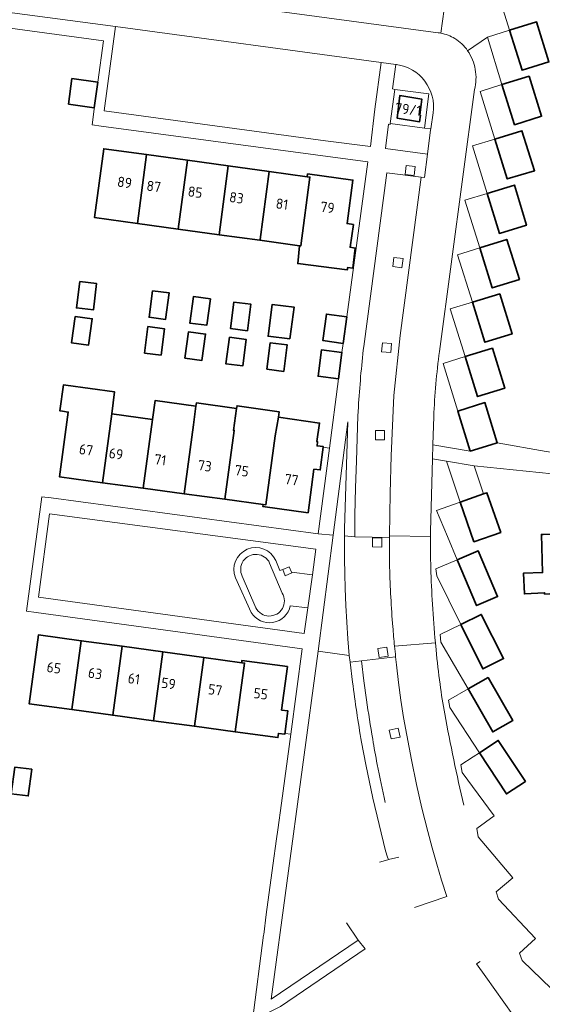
# Model space of a CAD drawing. Extents: x 150256 to 156914, y 461459 to 469481.
# Tile 578 of 656: x 154707 to 154775, y 467643 to 467772. Entities that reach past the tile are written whole.
import ezdxf
from ezdxf.enums import TextEntityAlignment as Align

# ---------------------------------------------------------------- set-up
doc = ezdxf.new("R2010")
doc.units = 0
doc.header["$LTSCALE"] = 0.75
for name, color, linetype, lineweight in [('B-RO-GR-BEPLANTING_CULTUUR_HEESTERS-GV', 251, 'CONTINUOUS', 18), ('B-RO-GR-GROENVOORZIENING-GV', 251, 'CONTINUOUS', 18), ('B-RO-IE-TERREINAFSCHEIDING_KUNSTMATIG_MUUR-G', 251, 'IE-TERREINAFSCHEIDING-KUNSTMATIG-DICHT', 18), ('B-RO-OG-BEBOUWING-GV', 6, 'CONTINUOUS', 35), ('B-RO-OG-BEBOUWING-T18', 1, 'CONTINUOUS', 18), ('B-RO-OG-TERREIN_CULTUURSCHEIDING-GV', 251, 'CONTINUOUS', 18), ('B-RO-OG-TERREIN_ONBEGROEID-GV', 251, 'CONTINUOUS', 18), ('B-RO-VH-VERHARDING_BETONSTRAATSTEEN-GV', 251, 'CONTINUOUS', 18), ('B-RO-VH-VERHARDING_TEGEL-GV', 251, 'CONTINUOUS', 18)]:
    doc.layers.add(name, color=color, linetype=linetype, lineweight=lineweight)
doc.styles.add('NLCS-ISO-M200-T18', font='NLCS-ISO.ttf', dxfattribs={"height": 360})
doc.linetypes.add('IE-TERREINAFSCHEIDING-KUNSTMATIG-DICHT', pattern='A,8,-1,[82,NLCS.SHX,S=0.75,R=90,X=0,Y=0],-1', length=10)

msp = doc.modelspace()

# ---------------------------------------------------------------- linework, layer by layer
at = {"layer": 'B-RO-GR-BEPLANTING_CULTUUR_HEESTERS-GV'}
msp.add_lwpolyline([(154755.09, 467758.903), (154755.073, 467758.778), (154754.873, 467758.813), (154754.455, 467755.614), (154759.97, 467754.86), (154760.382, 467758.049), (154760.401, 467758.175), (154759.59, 467758.286)], close=True, dxfattribs=at)
msp.add_lwpolyline([(154755.09, 467758.903), (154755.073, 467758.778), (154754.873, 467758.813), (154754.455, 467755.614), (154759.97, 467754.86), (154760.382, 467758.049), (154760.401, 467758.175), (154759.59, 467758.286)], close=True, dxfattribs=at)
at = {"layer": 'B-RO-GR-GROENVOORZIENING-GV'}
for points in [[(154757.033, 467752.212), (154758.224, 467752.06), (154758.374, 467753.252), (154757.184, 467753.401)], [(154757.033, 467752.212), (154758.224, 467752.06), (154758.374, 467753.252), (154757.184, 467753.401)], [(154755.429, 467740.146), (154756.62, 467739.995), (154756.77, 467741.187), (154755.58, 467741.335)], [(154755.429, 467740.146), (154756.62, 467739.995), (154756.77, 467741.187), (154755.58, 467741.335)], [(154753.971, 467728.969), (154755.167, 467728.87), (154755.264, 467730.068), (154754.069, 467730.164)], [(154753.971, 467728.969), (154755.167, 467728.87), (154755.264, 467730.068), (154754.069, 467730.164)], [(154753.144, 467717.442), (154754.344, 467717.432), (154754.352, 467718.633), (154753.153, 467718.64)], [(154753.144, 467717.442), (154754.344, 467717.432), (154754.352, 467718.633), (154753.153, 467718.64)], [(154752.78, 467703.389), (154753.98, 467703.379), (154753.989, 467704.58), (154752.79, 467704.588)], [(154752.78, 467703.389), (154753.98, 467703.379), (154753.989, 467704.58), (154752.79, 467704.588)], [(154741.01, 467700.42), (154741.34, 467699.62), (154742.2, 467699.98), (154742.158, 467700.079), (154741.86, 467700.78)], [(154741.01, 467700.42), (154741.34, 467699.62), (154742.2, 467699.98), (154742.158, 467700.079), (154741.86, 467700.78)], [(154753.65, 467688.906), (154754.839, 467689.071), (154754.672, 467690.26), (154753.485, 467690.093)], [(154753.65, 467688.906), (154754.839, 467689.071), (154754.672, 467690.26), (154753.485, 467690.093)], [(154755.214, 467678.218), (154756.391, 467678.457), (154756.149, 467679.633), (154754.975, 467679.392)], [(154755.214, 467678.218), (154756.391, 467678.457), (154756.149, 467679.633), (154754.975, 467679.392)]]:
    msp.add_lwpolyline(points, close=True, dxfattribs=at)
at = {"layer": 'B-RO-IE-TERREINAFSCHEIDING_KUNSTMATIG_MUUR-G'}
for points in [[(154747.084, 467716.346), (154746.341, 467716.452)], [(154747.084, 467716.346), (154746.341, 467716.452)], [(154775.529, 467715.904), (154769.124, 467717.043)], [(154775.529, 467715.904), (154769.124, 467717.043)], [(154766.12, 467714.009), (154767.333, 467710.337)], [(154766.12, 467714.009), (154767.333, 467710.337)], [(154742.067, 467678.836), (154741.302, 467678.948)], [(154742.067, 467678.836), (154741.302, 467678.948)]]:
    msp.add_lwpolyline(points, dxfattribs=at)
at = {"layer": 'B-RO-OG-BEBOUWING-GV'}
for points in [[(154770.73, 467771.109), (154772.382, 467765.862), (154775.895, 467766.974), (154774.28, 467772.214)], [(154770.73, 467771.109), (154772.382, 467765.862), (154775.895, 467766.974), (154774.28, 467772.214)], [(154769.746, 467763.988), (154771.4, 467758.733), (154774.941, 467759.853), (154773.304, 467765.084)], [(154769.746, 467763.988), (154771.4, 467758.733), (154774.941, 467759.853), (154773.304, 467765.084)], [(154716.759, 467764.304), (154713.376, 467764.776), (154712.939, 467761.437), (154716.307, 467760.939)], [(154716.759, 467764.304), (154713.376, 467764.776), (154712.939, 467761.437), (154716.307, 467760.939)], [(154758.97, 467759.985), (154759.24, 467762.08), (154756.345, 467762.546), (154755.994, 467759.606), (154758.94, 467759.132), (154759.049, 467759.975)], [(154758.97, 467759.985), (154759.24, 467762.08), (154756.345, 467762.546), (154755.994, 467759.606), (154758.94, 467759.132), (154759.049, 467759.975)], [(154768.807, 467756.856), (154770.429, 467751.626), (154774.008, 467752.709), (154772.349, 467757.934)], [(154768.807, 467756.856), (154770.429, 467751.626), (154774.008, 467752.709), (154772.349, 467757.934)], [(154721.966, 467745.797), (154723.166, 467754.811), (154717.55, 467755.583), (154716.348, 467746.563)], [(154721.966, 467745.797), (154723.166, 467754.811), (154717.55, 467755.583), (154716.348, 467746.563)], [(154723.166, 467754.811), (154721.966, 467745.797), (154727.315, 467745.056), (154728.542, 467754.073)], [(154723.166, 467754.811), (154721.966, 467745.797), (154727.315, 467745.056), (154728.542, 467754.073)], [(154727.315, 467745.056), (154732.664, 467744.321), (154733.865, 467753.342), (154728.542, 467754.073)], [(154727.315, 467745.056), (154732.664, 467744.321), (154733.865, 467753.342), (154728.542, 467754.073)], [(154733.865, 467753.342), (154732.664, 467744.321), (154738.015, 467743.586), (154738.027, 467743.677), (154739.216, 467752.606)], [(154733.865, 467753.342), (154732.664, 467744.321), (154738.015, 467743.586), (154738.027, 467743.677), (154739.216, 467752.606)], [(154738.015, 467743.586), (154743.186, 467742.876), (154743.364, 467742.851), (154744.566, 467751.871), (154744.212, 467751.92), (154739.216, 467752.606), (154738.027, 467743.677)], [(154738.015, 467743.586), (154743.186, 467742.876), (154743.364, 467742.851), (154744.566, 467751.871), (154744.212, 467751.92), (154739.216, 467752.606), (154738.027, 467743.677)], [(154744.212, 467751.92), (154744.566, 467751.871), (154743.364, 467742.851), (154743.186, 467742.876), (154742.98, 467740.528), (154749.466, 467739.716), (154749.52, 467740.014), (154750.196, 467739.933), (154750.521, 467742.554), (154749.839, 467742.668), (154750.266, 467745.64), (154749.436, 467745.782), (154750.205, 467751.471), (154744.263, 467752.288)], [(154744.212, 467751.92), (154744.566, 467751.871), (154743.364, 467742.851), (154743.186, 467742.876), (154742.98, 467740.528), (154749.466, 467739.716), (154749.52, 467740.014), (154750.196, 467739.933), (154750.521, 467742.554), (154749.839, 467742.668), (154750.266, 467745.64), (154749.436, 467745.782), (154750.205, 467751.471), (154744.263, 467752.288)], [(154767.813, 467749.737), (154769.408, 467744.489), (154772.952, 467745.547), (154771.389, 467750.814)], [(154767.813, 467749.737), (154769.408, 467744.489), (154772.952, 467745.547), (154771.389, 467750.814)], [(154766.826, 467742.577), (154768.476, 467737.338), (154772.024, 467738.459), (154770.37, 467743.693)], [(154766.826, 467742.577), (154768.476, 467737.338), (154772.024, 467738.459), (154770.37, 467743.693)], [(154714.409, 467738.203), (154713.956, 467734.715), (154716.186, 467734.45), (154716.598, 467737.919)], [(154714.409, 467738.203), (154713.956, 467734.715), (154716.186, 467734.45), (154716.598, 467737.919)], [(154723.95, 467736.972), (154723.485, 467733.503), (154725.658, 467733.212), (154726.122, 467736.681)], [(154723.95, 467736.972), (154723.485, 467733.503), (154725.658, 467733.212), (154726.122, 467736.681)], [(154731.515, 467735.907), (154729.289, 467736.208), (154728.819, 467732.74), (154731.045, 467732.439)], [(154731.515, 467735.907), (154729.289, 467736.208), (154728.819, 467732.74), (154731.045, 467732.439)], [(154736.393, 467731.723), (154736.844, 467735.194), (154734.614, 467735.484), (154734.163, 467732.013)], [(154736.393, 467731.723), (154736.844, 467735.194), (154734.614, 467735.484), (154734.163, 467732.013)], [(154765.888, 467735.475), (154767.497, 467730.227), (154771.058, 467731.319), (154769.449, 467736.567)], [(154765.888, 467735.475), (154767.497, 467730.227), (154771.058, 467731.319), (154769.449, 467736.567)], [(154741.944, 467730.651), (154741.987, 467730.995), (154742.485, 467734.827), (154739.62, 467735.179), (154739.124, 467731.368), (154739.079, 467731.017)], [(154741.944, 467730.651), (154741.987, 467730.995), (154742.485, 467734.827), (154739.62, 467735.179), (154739.124, 467731.368), (154739.079, 467731.017)], [(154713.799, 467733.613), (154713.329, 467730.127), (154715.531, 467729.835), (154716.026, 467733.294)], [(154713.799, 467733.613), (154713.329, 467730.127), (154715.531, 467729.835), (154716.026, 467733.294)], [(154748.926, 467730.072), (154749.414, 467733.538), (154746.739, 467733.906), (154746.261, 467730.439)], [(154748.926, 467730.072), (154749.414, 467733.538), (154746.739, 467733.906), (154746.261, 467730.439)], [(154725.053, 467728.518), (154725.499, 467731.989), (154723.34, 467732.265), (154722.894, 467728.795)], [(154725.053, 467728.518), (154725.499, 467731.989), (154723.34, 467732.265), (154722.894, 467728.795)], [(154728.174, 467728.138), (154730.398, 467727.827), (154730.884, 467731.293), (154728.66, 467731.604)], [(154728.174, 467728.138), (154730.398, 467727.827), (154730.884, 467731.293), (154728.66, 467731.604)], [(154734.007, 467730.881), (154733.535, 467727.412), (154735.757, 467727.111), (154736.229, 467730.579)], [(154734.007, 467730.881), (154733.535, 467727.412), (154735.757, 467727.111), (154736.229, 467730.579)], [(154738.906, 467726.695), (154741.131, 467726.399), (154741.593, 467729.868), (154739.368, 467730.164)], [(154738.906, 467726.695), (154741.131, 467726.399), (154741.593, 467729.868), (154739.368, 467730.164)], [(154748.325, 467725.407), (154748.771, 467728.88), (154746.098, 467729.239), (154745.63, 467725.77)], [(154748.325, 467725.407), (154748.771, 467728.88), (154746.098, 467729.239), (154745.63, 467725.77)], [(154764.926, 467728.344), (154766.547, 467723.102), (154770.101, 467724.199), (154768.482, 467729.443)], [(154764.926, 467728.344), (154766.547, 467723.102), (154770.101, 467724.199), (154768.482, 467729.443)], [(154712.592, 467724.579), (154712.25, 467724.626), (154711.79, 467721.221), (154712.139, 467721.171), (154712.897, 467721.063), (154711.752, 467712.56), (154717.371, 467711.801), (154718.6, 467720.822), (154718.953, 467723.706)], [(154712.592, 467724.579), (154712.25, 467724.626), (154711.79, 467721.221), (154712.139, 467721.171), (154712.897, 467721.063), (154711.752, 467712.56), (154717.371, 467711.801), (154718.6, 467720.822), (154718.953, 467723.706)], [(154723.937, 467720.101), (154722.723, 467711.078), (154728.074, 467710.355), (154729.292, 467719.378), (154729.625, 467721.848), (154724.269, 467722.572)], [(154723.937, 467720.101), (154722.723, 467711.078), (154728.074, 467710.355), (154729.292, 467719.378), (154729.625, 467721.848), (154724.269, 467722.572)], [(154728.074, 467710.355), (154733.426, 467709.633), (154734.642, 467718.655), (154734.547, 467718.668), (154734.963, 467721.552), (154729.681, 467722.266), (154729.625, 467721.848), (154729.292, 467719.378)], [(154728.074, 467710.355), (154733.426, 467709.633), (154734.642, 467718.655), (154734.547, 467718.668), (154734.963, 467721.552), (154729.681, 467722.266), (154729.625, 467721.848), (154729.292, 467719.378)], [(154734.547, 467718.668), (154734.642, 467718.655), (154733.426, 467709.633), (154738.435, 467708.956), (154738.776, 467708.91), (154739.991, 467717.933), (154740.446, 467720.39), (154740.527, 467721.119), (154735.014, 467721.904), (154734.963, 467721.552)], [(154734.547, 467718.668), (154734.642, 467718.655), (154733.426, 467709.633), (154738.435, 467708.956), (154738.776, 467708.91), (154739.991, 467717.933), (154740.446, 467720.39), (154740.527, 467721.119), (154735.014, 467721.904), (154734.963, 467721.552)], [(154763.958, 467721.184), (154765.588, 467715.958), (154768.27, 467716.781), (154769.124, 467717.043), (154767.498, 467722.321)], [(154763.958, 467721.184), (154765.588, 467715.958), (154768.27, 467716.781), (154769.124, 467717.043), (154767.498, 467722.321)], [(154718.6, 467720.822), (154717.371, 467711.801), (154722.723, 467711.078), (154723.937, 467720.101)], [(154718.6, 467720.822), (154717.371, 467711.801), (154722.723, 467711.078), (154723.937, 467720.101)], [(154738.435, 467708.956), (154738.397, 467708.678), (154744.336, 467707.875), (154745.101, 467713.573), (154745.931, 467713.486), (154746.302, 467716.457), (154746.313, 467716.544), (154745.507, 467716.643), (154745.58, 467717.178), (154745.479, 467717.192), (154745.824, 467719.632), (154740.446, 467720.39), (154739.991, 467717.933), (154738.776, 467708.91)], [(154738.435, 467708.956), (154738.397, 467708.678), (154744.336, 467707.875), (154745.101, 467713.573), (154745.931, 467713.486), (154746.302, 467716.457), (154746.313, 467716.544), (154745.507, 467716.643), (154745.58, 467717.178), (154745.479, 467717.192), (154745.824, 467719.632), (154740.446, 467720.39), (154739.991, 467717.933), (154738.776, 467708.91)], [(154767.333, 467710.337), (154764.262, 467709.256), (154766.073, 467704.077), (154769.582, 467705.304), (154767.764, 467710.489)], [(154767.333, 467710.337), (154764.262, 467709.256), (154766.073, 467704.077), (154769.582, 467705.304), (154767.764, 467710.489)], [(154763.856, 467701.699), (154766.407, 467695.708), (154769.17, 467696.885), (154766.623, 467702.866)], [(154763.856, 467701.699), (154766.407, 467695.708), (154769.17, 467696.885), (154766.623, 467702.866)], [(154764.333, 467693.233), (154767.243, 467687.4), (154769.944, 467688.748), (154767.037, 467694.549)], [(154764.333, 467693.233), (154767.243, 467687.4), (154769.944, 467688.748), (154767.037, 467694.549)], [(154713.38, 467682.068), (154714.597, 467691.1), (154708.98, 467691.871), (154707.762, 467682.831)], [(154713.38, 467682.068), (154714.597, 467691.1), (154708.98, 467691.871), (154707.762, 467682.831)], [(154713.38, 467682.068), (154718.732, 467681.341), (154719.947, 467690.365), (154714.597, 467691.1)], [(154713.38, 467682.068), (154718.732, 467681.341), (154719.947, 467690.365), (154714.597, 467691.1)], [(154719.947, 467690.365), (154718.732, 467681.341), (154724.083, 467680.619), (154725.297, 467689.63)], [(154719.947, 467690.365), (154718.732, 467681.341), (154724.083, 467680.619), (154725.297, 467689.63)], [(154729.434, 467679.892), (154730.646, 467688.896), (154725.297, 467689.63), (154724.083, 467680.619)], [(154729.434, 467679.892), (154730.646, 467688.896), (154725.297, 467689.63), (154724.083, 467680.619)], [(154730.646, 467688.896), (154729.434, 467679.892), (154734.785, 467679.169), (154735.997, 467688.161), (154735.623, 467688.212)], [(154730.646, 467688.896), (154729.434, 467679.892), (154734.785, 467679.169), (154735.997, 467688.161), (154735.623, 467688.212)], [(154735.623, 467688.212), (154735.997, 467688.161), (154734.785, 467679.169), (154740.363, 467678.404), (154740.438, 467678.954), (154741.265, 467678.843), (154741.693, 467681.89), (154740.856, 467682.007), (154741.618, 467687.717), (154735.663, 467688.509)], [(154735.623, 467688.212), (154735.997, 467688.161), (154734.785, 467679.169), (154740.363, 467678.404), (154740.438, 467678.954), (154741.265, 467678.843), (154741.693, 467681.89), (154740.856, 467682.007), (154741.618, 467687.717), (154735.663, 467688.509)], [(154765.316, 467684.801), (154768.543, 467679.144), (154771.153, 467680.632), (154767.917, 467686.267)], [(154765.316, 467684.801), (154768.543, 467679.144), (154771.153, 467680.632), (154767.917, 467686.267)], [(154766.776, 467676.419), (154770.319, 467671.025), (154772.807, 467672.659), (154769.256, 467678.035)], [(154766.776, 467676.419), (154770.319, 467671.025), (154772.807, 467672.659), (154769.256, 467678.035)], [(154708.101, 467674.245), (154705.873, 467674.51), (154705.414, 467671.012), (154707.642, 467670.747)], [(154708.101, 467674.245), (154705.873, 467674.51), (154705.414, 467671.012), (154707.642, 467670.747)]]:
    msp.add_lwpolyline(points, close=True, dxfattribs=at)
msp.add_lwpolyline([(154785.342, 467705.089), (154775.164, 467705.031), (154774.91, 467705.03), (154775.072, 467700.029), (154772.563, 467699.935), (154772.68, 467697.239), (154775.329, 467697.381), (154775.339, 467697.211), (154778.125, 467697.378), (154785.58, 467697.824)], dxfattribs=at)
msp.add_lwpolyline([(154785.342, 467705.089), (154775.164, 467705.031), (154774.91, 467705.03), (154775.072, 467700.029), (154772.563, 467699.935), (154772.68, 467697.239), (154775.329, 467697.381), (154775.339, 467697.211), (154778.125, 467697.378), (154785.58, 467697.824)], dxfattribs=at)
at = {"layer": 'B-RO-OG-TERREIN_CULTUURSCHEIDING-GV'}
msp.add_lwpolyline([(154719.07, 467771.591), (154717.58, 467760.572), (154746.603, 467756.623), (154752.49, 467755.877), (154753.089, 467760.754), (154753.892, 467766.889)], close=True, dxfattribs=at)
msp.add_lwpolyline([(154719.07, 467771.591), (154717.58, 467760.572), (154746.603, 467756.623), (154752.49, 467755.877), (154753.089, 467760.754), (154753.892, 467766.889)], close=True, dxfattribs=at)
for points in [[(154740.099, 467701.61), (154740.64, 467700.3), (154741.01, 467700.42), (154741.86, 467700.78), (154742.158, 467700.079), (154744.892, 467699.736), (154745.356, 467703.108), (154710.444, 467707.751), (154708.988, 467696.815), (154743.832, 467692.043), (154744.298, 467695.426), (154741.991, 467695.682)], [(154740.099, 467701.61), (154740.64, 467700.3), (154741.01, 467700.42), (154741.86, 467700.78), (154742.158, 467700.079), (154744.892, 467699.736), (154745.356, 467703.108), (154710.444, 467707.751), (154708.988, 467696.815), (154743.832, 467692.043), (154744.298, 467695.426), (154741.991, 467695.682)], [(154736.875, 467694.818), (154734.812, 467699.357)], [(154736.875, 467694.818), (154734.812, 467699.357)], [(154750.169, 467685.665), (154749.822, 467688.3), (154749.71, 467689.152), (154745.65, 467689.739), (154739.467, 467644.113), (154750.89, 467651.85), (154749.38, 467654.111)], [(154750.169, 467685.665), (154749.822, 467688.3), (154749.71, 467689.152), (154745.65, 467689.739), (154739.467, 467644.113), (154750.89, 467651.85), (154749.38, 467654.111)], [(154753.67, 467662.09), (154754.786, 467662.385), (154754.88, 467662.41), (154754.72, 467662.73), (154754.475, 467663.565), (154753.625, 467666.997), (154752.833, 467670.443), (154751.896, 467674.872), (154751.34, 467677.813)], [(154753.67, 467662.09), (154754.786, 467662.385), (154754.88, 467662.41), (154754.72, 467662.73), (154754.475, 467663.565), (154753.625, 467666.997), (154752.833, 467670.443), (154751.896, 467674.872), (154751.34, 467677.813)]]:
    msp.add_lwpolyline(points, dxfattribs=at)
for points in [[(154734.812, 467699.357, -0.9833213), (154740.099, 467701.61)], [(154734.812, 467699.357, -0.9833213), (154740.099, 467701.61)], [(154741.991, 467695.682, -0.6841575), (154736.875, 467694.818)], [(154741.991, 467695.682, -0.6841575), (154736.875, 467694.818)], [(154750.703, 467681.731, -0.006625), (154750.169, 467685.665)], [(154750.703, 467681.731, -0.006625), (154750.169, 467685.665)], [(154751.34, 467677.813, -0.0068755), (154750.703, 467681.731)], [(154751.34, 467677.813, -0.0068755), (154750.703, 467681.731)]]:
    msp.add_lwpolyline(points, format="xyb", dxfattribs=at)
at = {"layer": 'B-RO-OG-TERREIN_ONBEGROEID-GV'}
for points in [[(154739.29, 467701.278, 1.0049352), (154735.688, 467699.562)], [(154739.29, 467701.278, 1.0049352), (154735.688, 467699.562)], [(154737.491, 467695.399, 1.0323921), (154740.938, 467697.332)], [(154737.491, 467695.399, 1.0323921), (154740.938, 467697.332)]]:
    msp.add_lwpolyline(points, format="xyb", dxfattribs=at)
for points in [[(154740.938, 467697.332), (154739.29, 467701.278)], [(154740.938, 467697.332), (154739.29, 467701.278)], [(154735.688, 467699.562), (154737.491, 467695.399)], [(154735.688, 467699.562), (154737.491, 467695.399)]]:
    msp.add_lwpolyline(points, dxfattribs=at)
at = {"layer": 'B-RO-VH-VERHARDING_BETONSTRAATSTEEN-GV'}
for points in [[(154765.243, 467768.429), (154767.83, 467770.195), (154770.73, 467771.109), (154768.813, 467777.348), (154771.725, 467778.256), (154769.809, 467784.395), (154772.734, 467785.294), (154772.705, 467785.39), (154771.174, 467790.34), (154774.404, 467790.966), (154780.496, 467790.215), (154780.821, 467792.719), (154781.216, 467795.742), (154765.352, 467797.842), (154765.061, 467795.555), (154762.59, 467776.973), (154762.163, 467773.866), (154761.723, 467770.733)], [(154765.243, 467768.429), (154767.83, 467770.195), (154770.73, 467771.109), (154768.813, 467777.348), (154771.725, 467778.256), (154769.809, 467784.395), (154772.734, 467785.294), (154772.705, 467785.39), (154771.174, 467790.34), (154774.404, 467790.966), (154780.496, 467790.215), (154780.821, 467792.719), (154781.216, 467795.742), (154765.352, 467797.842), (154765.061, 467795.555), (154762.59, 467776.973), (154762.163, 467773.866), (154761.723, 467770.733)], [(154761.37, 467770.792), (154743.219, 467773.217), (154714.473, 467777.087), (154714.48, 467777.538), (154712.923, 467777.737), (154693.619, 467780.353), (154693.517, 467779.964), (154692.327, 467780.123), (154691.652, 467775.293), (154719.07, 467771.591), (154753.892, 467766.889), (154755.835, 467766.627), (154755.93, 467766.614)], [(154761.37, 467770.792), (154743.219, 467773.217), (154714.473, 467777.087), (154714.48, 467777.538), (154712.923, 467777.737), (154693.619, 467780.353), (154693.517, 467779.964), (154692.327, 467780.123), (154691.652, 467775.293), (154719.07, 467771.591), (154753.892, 467766.889), (154755.835, 467766.627), (154755.93, 467766.614)], [(154765.588, 467715.958), (154763.958, 467721.184), (154762.041, 467727.452), (154764.926, 467728.344), (154762.972, 467734.581), (154765.888, 467735.475), (154763.917, 467741.661), (154766.826, 467742.577), (154764.895, 467748.85), (154767.813, 467749.737), (154765.894, 467755.952), (154768.807, 467756.856), (154766.865, 467763.081), (154769.746, 467763.988), (154767.83, 467770.195), (154765.243, 467768.429)], [(154765.588, 467715.958), (154763.958, 467721.184), (154762.041, 467727.452), (154764.926, 467728.344), (154762.972, 467734.581), (154765.888, 467735.475), (154763.917, 467741.661), (154766.826, 467742.577), (154764.895, 467748.85), (154767.813, 467749.737), (154765.894, 467755.952), (154768.807, 467756.856), (154766.865, 467763.081), (154769.746, 467763.988), (154767.83, 467770.195), (154765.243, 467768.429)], [(154755.93, 467766.614), (154755.835, 467766.627), (154755.376, 467763.439), (154755.701, 467763.355), (154760.172, 467762.799), (154759.59, 467758.286)], [(154755.93, 467766.614), (154755.835, 467766.627), (154755.376, 467763.439), (154755.701, 467763.355), (154760.172, 467762.799), (154759.59, 467758.286)], [(154761.55, 467729.014), (154766.148, 467763.331)], [(154766.148, 467763.331), (154761.55, 467729.014)], [(154761.55, 467729.014), (154766.148, 467763.331)], [(154766.148, 467763.331), (154761.55, 467729.014)], [(154760.713, 467760.278), (154760.401, 467758.175), (154760.382, 467758.049), (154759.97, 467754.86), (154759.574, 467751.802), (154759.158, 467751.844)], [(154760.713, 467760.278), (154760.401, 467758.175), (154760.382, 467758.049), (154759.97, 467754.86), (154759.574, 467751.802), (154759.158, 467751.844)], [(154759.59, 467758.286), (154760.401, 467758.175), (154760.713, 467760.278)], [(154759.59, 467758.286), (154760.401, 467758.175), (154760.713, 467760.278)], [(154759.158, 467751.844), (154756.403, 467731.111), (154755.576, 467723.248), (154755.221, 467715.346), (154755.083, 467710.448), (154754.985, 467704.835), (154760.354, 467704.777), (154760.355, 467705.435), (154760.638, 467714.933), (154760.693, 467716.786), (154760.803, 467720.475)], [(154759.158, 467751.844), (154756.403, 467731.111), (154755.576, 467723.248), (154755.221, 467715.346), (154755.083, 467710.448), (154754.985, 467704.835), (154760.354, 467704.777), (154760.355, 467705.435), (154760.638, 467714.933), (154760.693, 467716.786), (154760.803, 467720.475)], [(154760.803, 467720.475), (154760.693, 467716.786), (154765.588, 467715.958)], [(154760.803, 467720.475), (154760.693, 467716.786), (154765.588, 467715.958)], [(154764.262, 467709.256), (154762.491, 467714.621), (154760.638, 467714.933), (154760.355, 467705.435), (154760.354, 467704.777)], [(154764.262, 467709.256), (154762.491, 467714.621), (154760.638, 467714.933), (154760.355, 467705.435), (154760.354, 467704.777)], [(154777.512, 467644.266), (154772.375, 467649.164), (154772.035, 467650.133), (154774.138, 467652.056), (154769.275, 467657.22), (154768.963, 467658.18), (154771.188, 467660.004), (154766.637, 467665.4), (154766.426, 467666.485), (154768.738, 467668.158), (154764.517, 467673.838), (154764.357, 467674.832), (154765.972, 467675.901), (154766.776, 467676.419), (154762.91, 467682.338), (154762.719, 467683.32), (154765.316, 467684.801), (154761.737, 467690.898), (154761.649, 467691.894), (154764.333, 467693.233), (154761.207, 467699.585), (154761.077, 467700.516), (154763.856, 467701.699), (154762.582, 467704.765), (154761.166, 467708.173), (154764.262, 467709.256)], [(154777.512, 467644.266), (154772.375, 467649.164), (154772.035, 467650.133), (154774.138, 467652.056), (154769.275, 467657.22), (154768.963, 467658.18), (154771.188, 467660.004), (154766.637, 467665.4), (154766.426, 467666.485), (154768.738, 467668.158), (154764.517, 467673.838), (154764.357, 467674.832), (154765.972, 467675.901), (154766.776, 467676.419), (154762.91, 467682.338), (154762.719, 467683.32), (154765.316, 467684.801), (154761.737, 467690.898), (154761.649, 467691.894), (154764.333, 467693.233), (154761.207, 467699.585), (154761.077, 467700.516), (154763.856, 467701.699), (154762.582, 467704.765), (154761.166, 467708.173), (154764.262, 467709.256)], [(154760.354, 467704.777), (154754.985, 467704.835), (154754.983, 467704.64)], [(154760.354, 467704.777), (154754.985, 467704.835), (154754.983, 467704.64)], [(154739.29, 467701.278), (154740.938, 467697.332)], [(154739.29, 467701.278), (154740.938, 467697.332)], [(154742.158, 467700.079), (154742.2, 467699.98), (154741.34, 467699.62), (154741.01, 467700.42), (154740.64, 467700.3), (154740.099, 467701.61)], [(154742.158, 467700.079), (154742.2, 467699.98), (154741.34, 467699.62), (154741.01, 467700.42), (154740.64, 467700.3), (154740.099, 467701.61)], [(154734.812, 467699.357), (154736.875, 467694.818)], [(154734.812, 467699.357), (154736.875, 467694.818)], [(154737.491, 467695.399), (154735.688, 467699.562)], [(154737.491, 467695.399), (154735.688, 467699.562)], [(154741.991, 467695.682), (154744.298, 467695.426), (154744.892, 467699.736), (154742.158, 467700.079)], [(154741.991, 467695.682), (154744.298, 467695.426), (154744.892, 467699.736), (154742.158, 467700.079)], [(154761.099, 467689.923), (154761.015, 467690.839), (154755.66, 467690.377)], [(154755.66, 467690.377), (154761.015, 467690.839)], [(154761.099, 467689.923), (154761.015, 467690.839), (154755.66, 467690.377)], [(154755.66, 467690.377), (154761.015, 467690.839)], [(154761.015, 467690.839), (154761.099, 467689.923)], [(154761.015, 467690.839), (154761.099, 467689.923)], [(154755.803, 467688.986), (154755.91, 467687.955), (154756.185, 467685.639), (154756.501, 467683.328), (154756.852, 467681.026), (154757.252, 467678.728), (154757.865, 467675.484), (154758.541, 467672.253), (154759.243, 467669.168), (154760.003, 467666.102), (154760.572, 467663.955), (154761.185, 467661.817), (154761.834, 467659.693), (154762.525, 467657.581)], [(154755.803, 467688.986), (154755.91, 467687.955), (154756.185, 467685.639), (154756.501, 467683.328), (154756.852, 467681.026), (154757.252, 467678.728), (154757.865, 467675.484), (154758.541, 467672.253), (154759.243, 467669.168), (154760.003, 467666.102), (154760.572, 467663.955), (154761.185, 467661.817), (154761.834, 467659.693), (154762.525, 467657.581)], [(154751.985, 467683.346), (154751.637, 467685.837), (154751.316, 467688.471), (154749.822, 467688.3), (154750.169, 467685.665)], [(154751.985, 467683.346), (154751.637, 467685.837), (154751.316, 467688.471), (154749.822, 467688.3), (154750.169, 467685.665)], [(154751.34, 467677.813), (154751.896, 467674.872), (154752.833, 467670.443), (154753.625, 467666.997), (154754.475, 467663.565), (154754.72, 467662.73), (154754.88, 467662.41), (154756.235, 467662.709)], [(154751.34, 467677.813), (154751.896, 467674.872), (154752.833, 467670.443), (154753.625, 467666.997), (154754.475, 467663.565), (154754.72, 467662.73), (154754.88, 467662.41), (154756.235, 467662.709)], [(154766.887, 467649.062), (154766.404, 467648.732), (154767.612, 467647.034), (154774.701, 467637.068), (154774.823, 467637.157), (154776.822, 467634.292)], [(154766.887, 467649.062), (154766.404, 467648.732), (154767.612, 467647.034), (154774.701, 467637.068), (154774.823, 467637.157), (154776.822, 467634.292)]]:
    msp.add_lwpolyline(points, dxfattribs=at)
for points in [[(154761.723, 467770.733, 0.01424), (154761.37, 467770.792)], [(154761.723, 467770.733, 0.01424), (154761.37, 467770.792)], [(154763.558, 467770.026, 0.0875499), (154761.723, 467770.733)], [(154761.723, 467770.733, -0.0875499), (154763.558, 467770.026)], [(154763.558, 467770.026, 0.0875499), (154761.723, 467770.733)], [(154761.723, 467770.733, -0.0875499), (154763.558, 467770.026)], [(154765.243, 467768.429, 0.1072563), (154763.558, 467770.026)], [(154763.558, 467770.026, -0.1072563), (154765.243, 467768.429)], [(154765.243, 467768.429, 0.1072563), (154763.558, 467770.026)], [(154763.558, 467770.026, -0.1072563), (154765.243, 467768.429)], [(154766.245, 467765.974, 0.1074287), (154765.243, 467768.429)], [(154765.243, 467768.429, -0.1074287), (154766.245, 467765.974)], [(154766.245, 467765.974, 0.1074287), (154765.243, 467768.429)], [(154765.243, 467768.429, -0.1074287), (154766.245, 467765.974)], [(154755.93, 467766.614, -0.4168494), (154760.713, 467760.278)], [(154760.713, 467760.278, 0.4168494), (154755.93, 467766.614)], [(154755.93, 467766.614, -0.4168494), (154760.713, 467760.278)], [(154760.713, 467760.278, 0.4168494), (154755.93, 467766.614)], [(154766.148, 467763.331, 0.1063281), (154766.245, 467765.974)], [(154766.245, 467765.974, -0.1063281), (154766.148, 467763.331)], [(154766.148, 467763.331, 0.1063281), (154766.245, 467765.974)], [(154766.245, 467765.974, -0.1063281), (154766.148, 467763.331)], [(154760.803, 467720.475, -0.0233007), (154761.55, 467729.014)], [(154761.55, 467729.014, 0.0233007), (154760.803, 467720.475)], [(154760.803, 467720.475, -0.0233007), (154761.55, 467729.014)], [(154761.55, 467729.014, 0.0233007), (154760.803, 467720.475)], [(154754.983, 467704.64, 0.0068907), (154755.02, 467700.722)], [(154754.983, 467704.64, 0.0068907), (154755.02, 467700.722)], [(154760.416, 467700.652, -0.0072747), (154760.354, 467704.777)], [(154760.354, 467704.777, 0.0072747), (154760.416, 467700.652)], [(154760.416, 467700.652, -0.0072747), (154760.354, 467704.777)], [(154760.354, 467704.777, 0.0072747), (154760.416, 467700.652)], [(154740.099, 467701.61, 0.9833213), (154734.812, 467699.357)], [(154740.099, 467701.61, 0.9833213), (154734.812, 467699.357)], [(154735.688, 467699.562, -1.0049352), (154739.29, 467701.278)], [(154735.688, 467699.562, -1.0049352), (154739.29, 467701.278)], [(154755.02, 467700.722, 0.007638), (154755.17, 467696.795)], [(154755.02, 467700.722, 0.007638), (154755.17, 467696.795)], [(154760.634, 467695.874, -0.0087911), (154760.416, 467700.652)], [(154760.416, 467700.652, 0.0087911), (154760.634, 467695.874)], [(154760.634, 467695.874, -0.0087911), (154760.416, 467700.652)], [(154760.416, 467700.652, 0.0087911), (154760.634, 467695.874)], [(154740.938, 467697.332, -1.0323921), (154737.491, 467695.399)], [(154740.938, 467697.332, -1.0323921), (154737.491, 467695.399)], [(154755.17, 467696.795, 0.0074781), (154755.435, 467692.926)], [(154755.17, 467696.795, 0.0074781), (154755.435, 467692.926)], [(154736.875, 467694.818, 0.6841575), (154741.991, 467695.682)], [(154736.875, 467694.818, 0.6841575), (154741.991, 467695.682)], [(154761.015, 467690.839, -0.0069566), (154760.634, 467695.874)], [(154760.634, 467695.874, 0.0069566), (154761.015, 467690.839)], [(154761.015, 467690.839, -0.0069566), (154760.634, 467695.874)], [(154760.634, 467695.874, 0.0069566), (154761.015, 467690.839)], [(154755.435, 467692.926, 0.005095), (154755.66, 467690.377)], [(154755.435, 467692.926, 0.005095), (154755.66, 467690.377)], [(154755.66, 467690.377, 0.0036301), (154755.803, 467688.986)], [(154755.66, 467690.377, 0.0036301), (154755.803, 467688.986)], [(154761.626, 467685.388, -0.0103522), (154761.099, 467689.923)], [(154761.099, 467689.923, 0.0103522), (154761.626, 467685.388)], [(154761.626, 467685.388, -0.0103522), (154761.099, 467689.923)], [(154761.099, 467689.923, 0.0103522), (154761.626, 467685.388)], [(154750.169, 467685.665, 0.006625), (154750.703, 467681.731)], [(154750.169, 467685.665, 0.006625), (154750.703, 467681.731)], [(154762.241, 467681.536, -0.0106218), (154761.626, 467685.388)], [(154761.626, 467685.388, 0.0106218), (154762.241, 467681.536)], [(154762.241, 467681.536, -0.0106218), (154761.626, 467685.388)], [(154761.626, 467685.388, 0.0106218), (154762.241, 467681.536)], [(154752.797, 467678.195, -0.004257), (154751.985, 467683.346)], [(154752.797, 467678.195, -0.004257), (154751.985, 467683.346)], [(154750.703, 467681.731, 0.0068755), (154751.34, 467677.813)], [(154750.703, 467681.731, 0.0068755), (154751.34, 467677.813)], [(154763.421, 467675.503, -0.0069862), (154762.241, 467681.536)], [(154762.241, 467681.536, 0.0069862), (154763.421, 467675.503)], [(154763.421, 467675.503, -0.0069862), (154762.241, 467681.536)], [(154762.241, 467681.536, 0.0069862), (154763.421, 467675.503)], [(154753.394, 467674.885, -0.0063556), (154752.797, 467678.195)], [(154753.394, 467674.885, -0.0063556), (154752.797, 467678.195)], [(154754.429, 467669.916, -0.007032), (154753.394, 467674.885)], [(154754.429, 467669.916, -0.007032), (154753.394, 467674.885)], [(154764.753, 467669.549, -0.0070757), (154763.421, 467675.503)], [(154763.421, 467675.503, 0.0070757), (154764.753, 467669.549)], [(154764.753, 467669.549, -0.0070757), (154763.421, 467675.503)], [(154763.421, 467675.503, 0.0070757), (154764.753, 467669.549)]]:
    msp.add_lwpolyline(points, format="xyb", dxfattribs=at)
for points in [[(154747.612, 467704.955), (154745.65, 467689.739), (154749.71, 467689.152), (154749.545, 467691.346), (154749.403, 467693.542), (154749.288, 467695.733), (154749.199, 467697.924), (154749.141, 467699.879), (154749.105, 467701.835), (154749.092, 467703.333), (154749.092, 467704.835), (154749.096, 467705.746), (154749.532, 467719.768)], [(154747.612, 467704.955), (154745.65, 467689.739), (154749.71, 467689.152), (154749.545, 467691.346), (154749.403, 467693.542), (154749.288, 467695.733), (154749.199, 467697.924), (154749.141, 467699.879), (154749.105, 467701.835), (154749.092, 467703.333), (154749.092, 467704.835), (154749.096, 467705.746), (154749.532, 467719.768)], [(154785.649, 467714.532), (154775.529, 467715.904), (154769.124, 467717.043), (154768.27, 467716.781), (154765.588, 467715.958), (154760.693, 467716.786), (154760.638, 467714.933), (154762.491, 467714.621), (154766.12, 467714.009), (154778.022, 467712.8), (154785.51, 467712.596), (154789.822, 467712.38), (154789.929, 467713.947)], [(154785.649, 467714.532), (154775.529, 467715.904), (154769.124, 467717.043), (154768.27, 467716.781), (154765.588, 467715.958), (154760.693, 467716.786), (154760.638, 467714.933), (154762.491, 467714.621), (154766.12, 467714.009), (154778.022, 467712.8), (154785.51, 467712.596), (154789.822, 467712.38), (154789.929, 467713.947)]]:
    msp.add_lwpolyline(points, close=True, dxfattribs=at)
at = {"layer": 'B-RO-VH-VERHARDING_TEGEL-GV'}
for points in [[(154761.723, 467770.733), (154762.163, 467773.866), (154757.696, 467774.489), (154755.048, 467774.857), (154754.892, 467773.711), (154719.891, 467778.461), (154719.292, 467778.542), (154719.967, 467783.591), (154719.362, 467783.671), (154692.557, 467787.282), (154692.265, 467785.159), (154694.2, 467784.853), (154694.201, 467784.859), (154715.07, 467782.014), (154714.48, 467777.538), (154714.473, 467777.087), (154743.219, 467773.217), (154761.37, 467770.792)], [(154761.723, 467770.733), (154762.163, 467773.866), (154757.696, 467774.489), (154755.048, 467774.857), (154754.892, 467773.711), (154719.891, 467778.461), (154719.292, 467778.542), (154719.967, 467783.591), (154719.362, 467783.671), (154692.557, 467787.282), (154692.265, 467785.159), (154694.2, 467784.853), (154694.201, 467784.859), (154715.07, 467782.014), (154714.48, 467777.538), (154714.473, 467777.087), (154743.219, 467773.217), (154761.37, 467770.792)], [(154755.09, 467758.903), (154755.701, 467763.355), (154755.376, 467763.439), (154755.835, 467766.627), (154753.892, 467766.889), (154753.089, 467760.754), (154752.49, 467755.877), (154746.603, 467756.623), (154717.58, 467760.572), (154719.07, 467771.591), (154691.652, 467775.293)], [(154755.09, 467758.903), (154755.701, 467763.355), (154755.376, 467763.439), (154755.835, 467766.627), (154753.892, 467766.889), (154753.089, 467760.754), (154752.49, 467755.877), (154746.603, 467756.623), (154717.58, 467760.572), (154719.07, 467771.591), (154691.652, 467775.293)], [(154690.736, 467773.343), (154717.5, 467769.724), (154716.759, 467764.304), (154716.307, 467760.939), (154716.295, 467760.756), (154716.018, 467758.706), (154717.215, 467758.546), (154752.175, 467753.877), (154749.414, 467733.538), (154748.926, 467730.072), (154748.771, 467728.88), (154748.325, 467725.407), (154747.125, 467716.341), (154745.64, 467705.115), (154747.612, 467704.955), (154749.532, 467719.768), (154749.096, 467705.746), (154749.092, 467704.835), (154750.437, 467704.723), (154750.471, 467707.555), (154750.559, 467711.121), (154750.665, 467714.687), (154750.867, 467720.575), (154750.924, 467721.721)], [(154690.736, 467773.343), (154717.5, 467769.724), (154716.759, 467764.304), (154716.307, 467760.939), (154716.295, 467760.756), (154716.018, 467758.706), (154717.215, 467758.546), (154752.175, 467753.877), (154749.414, 467733.538), (154748.926, 467730.072), (154748.771, 467728.88), (154748.325, 467725.407), (154747.125, 467716.341), (154745.64, 467705.115), (154747.612, 467704.955), (154749.532, 467719.768), (154749.096, 467705.746), (154749.092, 467704.835), (154750.437, 467704.723), (154750.471, 467707.555), (154750.559, 467711.121), (154750.665, 467714.687), (154750.867, 467720.575), (154750.924, 467721.721)], [(154751.616, 467729.681), (154754.668, 467752.443), (154759.158, 467751.844), (154759.574, 467751.802), (154759.97, 467754.86), (154754.455, 467755.614), (154754.873, 467758.813), (154755.073, 467758.778), (154755.09, 467758.903)], [(154751.616, 467729.681), (154754.668, 467752.443), (154759.158, 467751.844), (154759.574, 467751.802), (154759.97, 467754.86), (154754.455, 467755.614), (154754.873, 467758.813), (154755.073, 467758.778), (154755.09, 467758.903)], [(154754.985, 467704.835), (154755.083, 467710.448), (154755.221, 467715.346), (154755.576, 467723.248), (154756.403, 467731.111), (154759.158, 467751.844), (154754.668, 467752.443), (154751.616, 467729.681)], [(154754.985, 467704.835), (154755.083, 467710.448), (154755.221, 467715.346), (154755.576, 467723.248), (154756.403, 467731.111), (154759.158, 467751.844), (154754.668, 467752.443), (154751.616, 467729.681)], [(154750.924, 467721.721), (154750.867, 467720.575), (154750.665, 467714.687), (154750.559, 467711.121), (154750.471, 467707.555), (154750.437, 467704.723), (154754.983, 467704.64), (154754.985, 467704.835)], [(154750.924, 467721.721), (154750.867, 467720.575), (154750.665, 467714.687), (154750.559, 467711.121), (154750.471, 467707.555), (154750.437, 467704.723), (154754.983, 467704.64), (154754.985, 467704.835)], [(154749.092, 467704.835), (154749.092, 467703.333), (154749.105, 467701.835), (154749.141, 467699.879), (154749.199, 467697.924), (154749.288, 467695.733), (154749.403, 467693.542), (154749.545, 467691.346), (154749.71, 467689.152), (154749.822, 467688.3), (154751.316, 467688.471), (154755.803, 467688.986)], [(154754.983, 467704.64), (154750.437, 467704.723), (154749.092, 467704.835)], [(154749.092, 467704.835), (154749.092, 467703.333), (154749.105, 467701.835), (154749.141, 467699.879), (154749.199, 467697.924), (154749.288, 467695.733), (154749.403, 467693.542), (154749.545, 467691.346), (154749.71, 467689.152), (154749.822, 467688.3), (154751.316, 467688.471), (154755.803, 467688.986)], [(154754.983, 467704.64), (154750.437, 467704.723), (154749.092, 467704.835)], [(154758.278, 467656.115), (154762.525, 467657.581), (154761.834, 467659.693), (154761.185, 467661.817), (154760.572, 467663.955), (154760.003, 467666.102), (154759.243, 467669.168), (154758.541, 467672.253), (154757.865, 467675.484), (154757.252, 467678.728), (154756.852, 467681.026), (154756.501, 467683.328), (154756.185, 467685.639), (154755.91, 467687.955), (154755.803, 467688.986), (154751.316, 467688.471), (154751.637, 467685.837), (154751.985, 467683.346)], [(154758.278, 467656.115), (154762.525, 467657.581), (154761.834, 467659.693), (154761.185, 467661.817), (154760.572, 467663.955), (154760.003, 467666.102), (154759.243, 467669.168), (154758.541, 467672.253), (154757.865, 467675.484), (154757.252, 467678.728), (154756.852, 467681.026), (154756.501, 467683.328), (154756.185, 467685.639), (154755.91, 467687.955), (154755.803, 467688.986), (154751.316, 467688.471), (154751.637, 467685.837), (154751.985, 467683.346)]]:
    msp.add_lwpolyline(points, dxfattribs=at)
for points in [[(154761.37, 467770.792, -0.01424), (154761.723, 467770.733)], [(154761.37, 467770.792, -0.01424), (154761.723, 467770.733)], [(154751.22, 467725.706, -0.0065511), (154751.616, 467729.681)], [(154751.616, 467729.681, 0.0065511), (154751.22, 467725.706)], [(154751.22, 467725.706, -0.0065511), (154751.616, 467729.681)], [(154751.616, 467729.681, 0.0065511), (154751.22, 467725.706)], [(154750.924, 467721.721, -0.0065072), (154751.22, 467725.706)], [(154751.22, 467725.706, 0.0065072), (154750.924, 467721.721)], [(154750.924, 467721.721, -0.0065072), (154751.22, 467725.706)], [(154751.22, 467725.706, 0.0065072), (154750.924, 467721.721)], [(154755.02, 467700.722, -0.0068907), (154754.983, 467704.64)], [(154755.02, 467700.722, -0.0068907), (154754.983, 467704.64)], [(154755.17, 467696.795, -0.007638), (154755.02, 467700.722)], [(154755.17, 467696.795, -0.007638), (154755.02, 467700.722)], [(154755.435, 467692.926, -0.0074781), (154755.17, 467696.795)], [(154755.435, 467692.926, -0.0074781), (154755.17, 467696.795)], [(154755.66, 467690.377, -0.005095), (154755.435, 467692.926)], [(154755.66, 467690.377, -0.005095), (154755.435, 467692.926)], [(154755.803, 467688.986, -0.0036301), (154755.66, 467690.377)], [(154755.803, 467688.986, -0.0036301), (154755.66, 467690.377)], [(154751.985, 467683.346, 0.004257), (154752.797, 467678.195)], [(154751.985, 467683.346, 0.004257), (154752.797, 467678.195)], [(154752.797, 467678.195, 0.0063556), (154753.394, 467674.885)], [(154752.797, 467678.195, 0.0063556), (154753.394, 467674.885)], [(154753.394, 467674.885, 0.007032), (154754.429, 467669.916)], [(154753.394, 467674.885, 0.007032), (154754.429, 467669.916)]]:
    msp.add_lwpolyline(points, format="xyb", dxfattribs=at)
for points in [[(154755.701, 467763.355), (154755.09, 467758.903), (154759.59, 467758.286), (154760.172, 467762.799)], [(154755.701, 467763.355), (154755.09, 467758.903), (154759.59, 467758.286), (154760.172, 467762.799)], [(154758.97, 467759.985), (154759.049, 467759.975), (154758.94, 467759.132), (154755.994, 467759.606), (154756.345, 467762.546), (154759.24, 467762.08)], [(154758.97, 467759.985), (154759.049, 467759.975), (154758.94, 467759.132), (154755.994, 467759.606), (154756.345, 467762.546), (154759.24, 467762.08)], [(154757.033, 467752.212), (154757.184, 467753.401), (154758.374, 467753.252), (154758.224, 467752.06)], [(154757.033, 467752.212), (154757.184, 467753.401), (154758.374, 467753.252), (154758.224, 467752.06)], [(154755.429, 467740.146), (154755.58, 467741.335), (154756.77, 467741.187), (154756.62, 467739.995)], [(154755.429, 467740.146), (154755.58, 467741.335), (154756.77, 467741.187), (154756.62, 467739.995)], [(154753.971, 467728.969), (154754.069, 467730.164), (154755.264, 467730.068), (154755.167, 467728.87)], [(154753.971, 467728.969), (154754.069, 467730.164), (154755.264, 467730.068), (154755.167, 467728.87)], [(154753.144, 467717.442), (154753.153, 467718.64), (154754.352, 467718.633), (154754.344, 467717.432)], [(154753.144, 467717.442), (154753.153, 467718.64), (154754.352, 467718.633), (154754.344, 467717.432)], [(154740.826, 467669.801), (154740.361, 467666.332), (154740.198, 467665.123), (154739.71, 467661.657), (154738.852, 467655.232), (154738.514, 467652.6), (154738.504, 467652.524), (154737.039, 467641.342), (154740.696, 467643.148), (154751.81, 467650.72), (154750.89, 467651.85), (154739.467, 467644.113), (154745.65, 467689.739), (154747.612, 467704.955), (154745.64, 467705.115), (154710.631, 467709.813), (154709.441, 467709.973), (154707.418, 467694.982), (154708.662, 467694.813), (154743.557, 467690.041), (154742.067, 467678.836)], [(154740.826, 467669.801), (154740.361, 467666.332), (154740.198, 467665.123), (154739.71, 467661.657), (154738.852, 467655.232), (154738.514, 467652.6), (154738.504, 467652.524), (154737.039, 467641.342), (154740.696, 467643.148), (154751.81, 467650.72), (154750.89, 467651.85), (154739.467, 467644.113), (154745.65, 467689.739), (154747.612, 467704.955), (154745.64, 467705.115), (154710.631, 467709.813), (154709.441, 467709.973), (154707.418, 467694.982), (154708.662, 467694.813), (154743.557, 467690.041), (154742.067, 467678.836)], [(154744.892, 467699.736), (154744.298, 467695.426), (154743.832, 467692.043), (154708.988, 467696.815), (154710.444, 467707.751), (154745.356, 467703.108)], [(154744.892, 467699.736), (154744.298, 467695.426), (154743.832, 467692.043), (154708.988, 467696.815), (154710.444, 467707.751), (154745.356, 467703.108)], [(154752.78, 467703.389), (154752.79, 467704.588), (154753.989, 467704.58), (154753.98, 467703.379)], [(154752.78, 467703.389), (154752.79, 467704.588), (154753.989, 467704.58), (154753.98, 467703.379)], [(154753.65, 467688.906), (154753.485, 467690.093), (154754.672, 467690.26), (154754.839, 467689.071)], [(154753.65, 467688.906), (154753.485, 467690.093), (154754.672, 467690.26), (154754.839, 467689.071)], [(154755.214, 467678.218), (154754.975, 467679.392), (154756.149, 467679.633), (154756.391, 467678.457)], [(154755.214, 467678.218), (154754.975, 467679.392), (154756.149, 467679.633), (154756.391, 467678.457)]]:
    msp.add_lwpolyline(points, close=True, dxfattribs=at)

# ---------------------------------------------------------------- texts
at = {"layer": 'B-RO-OG-BEBOUWING-T18', "style": 'NLCS-ISO-M200-T18'}
for s, rotation, p in [('79/1', 353.2, (154757.46, 467760.75)), ('79/1', 353.2, (154757.46, 467760.75)), ('89', 352.2, (154720.281, 467751.17)), ('89', 352.2, (154720.281, 467751.17)), ('87', 352.2, (154724.098, 467750.646)), ('87', 352.2, (154724.098, 467750.646)), ('85', 352.2, (154729.527, 467749.9)), ('85', 352.2, (154729.527, 467749.9)), ('83', 352.2, (154734.944, 467749.156)), ('83', 352.2, (154734.944, 467749.156)), ('81', 352.2, (154740.912, 467748.336)), ('81', 352.2, (154740.912, 467748.336)), ('79', 352.2, (154746.874, 467747.891)), ('79', 352.2, (154746.874, 467747.891)), ('67', 352.3, (154715.231, 467716.126)), ('67', 352.3, (154715.231, 467716.126)), ('69', 352.3, (154719.158, 467715.596)), ('69', 352.3, (154719.158, 467715.596)), ('71', 352.3, (154724.962, 467714.812)), ('71', 352.3, (154724.962, 467714.812)), ('73', 352.3, (154730.793, 467714.024)), ('73', 352.3, (154730.793, 467714.024)), ('75', 352.3, (154735.635, 467713.371)), ('75', 352.3, (154735.635, 467713.371)), ('77', 352.3, (154742.154, 467712.206)), ('77', 352.3, (154742.154, 467712.206)), ('65', 352.2, (154711.013, 467687.554)), ('65', 352.2, (154711.013, 467687.554)), ('63', 352.2, (154716.416, 467686.813)), ('63', 352.2, (154716.416, 467686.813)), ('61', 352.2, (154721.5, 467686.114)), ('61', 352.2, (154721.5, 467686.114)), ('59', 352.2, (154726.036, 467685.491)), ('59', 352.2, (154726.036, 467685.491)), ('57', 352.2, (154732.15, 467684.652)), ('57', 352.2, (154732.15, 467684.652)), ('55', 352.4, (154738.128, 467684.146)), ('55', 352.4, (154738.128, 467684.146))]:
    msp.add_text(s, height=1.35, rotation=rotation, dxfattribs=at).set_placement(p, align=Align.MIDDLE)

doc.saveas('drawing.dxf')
